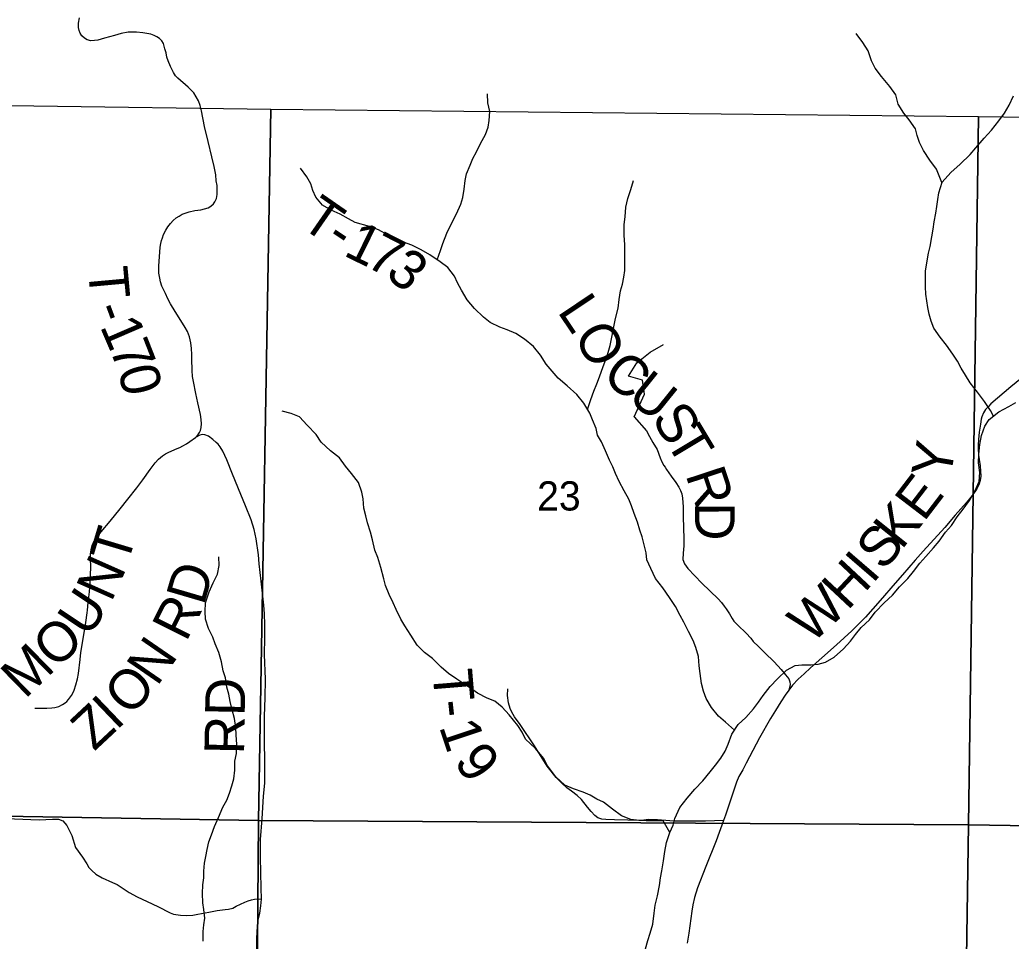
# Model space of a CAD drawing. Extents: x 0 to 191, y 0 to 55.
# Drawn here: x 186.002 to 187.422, y 52.289 to 53.609 of the extents above; entities that cross this region are included whole.
import ezdxf

# ---------------------------------------------------------------- set-up
doc = ezdxf.new("R2010")
doc.units = 0
for name, color, linetype in [('GM_X_Corporation', 7, 'Continuous'), ('GM_X_County_Road', 7, 'Continuous'), ('GM_X_County_Road_Text', 7, 'Continuous'), ('GM_X_Minor_River', 7, 'Continuous'), ('GM_X_Section_Text', 7, 'Continuous'), ('GM_X_Township_Road', 7, 'Continuous'), ('GM_X_Township_Road_Text', 7, 'Continuous')]:
    doc.layers.add(name, color=color, linetype=linetype)

msp = doc.modelspace()

# ---------------------------------------------------------------- linework, layer by layer
at = {"layer": 'GM_X_Corporation'}
for points in [[(185.3431, 53.4952), (186.362, 53.4813), (186.3443, 52.462), (185.3319, 52.4794)], [(186.362, 53.4813), (187.3751, 53.4708), (187.3608, 52.4557), (186.3443, 52.462)], [(187.3751, 53.4708), (188.3886, 53.4572), (188.3785, 52.4395), (187.3608, 52.4557)], [(185.3319, 52.4794), (186.3443, 52.462), (186.336, 51.4505), (185.31, 51.4601)], [(186.3443, 52.462), (187.3608, 52.4557), (187.3457, 51.441), (186.336, 51.4505)], [(187.3608, 52.4557), (188.3785, 52.4395), (188.3652, 51.4321), (187.3457, 51.441)]]:
    msp.add_lwpolyline(points, close=True, dxfattribs=at)
at = {"layer": 'GM_X_County_Road'}
msp.add_lwpolyline([(187.4367, 53.0959), (187.4214, 53.0833), (187.3928, 53.0587), (187.3893, 53.0549), (187.3854, 53.0506), (187.3824, 53.0458), (187.3801, 53.0405), (187.3792, 53.0371), (187.3779, 53.0297), (187.3763, 53.0181), (187.3751, 53.0076), (187.3746, 53.0003), (187.3746, 52.995), (187.3754, 52.9856), (187.3776, 52.9699), (187.3782, 52.9625), (187.3785, 52.9555), (187.3776, 52.9493), (187.3758, 52.9431), (187.3735, 52.9383), (187.3699, 52.933), (187.3641, 52.9252), (187.3578, 52.9177), (187.342, 52.8992), (187.3268, 52.8816), (187.2959, 52.8479), (187.2847, 52.8351), (187.2665, 52.8141), (187.2558, 52.802), (187.2342, 52.7773), (187.2135, 52.7532), (187.194, 52.7336), (187.1719, 52.7138), (187.1508, 52.6948), (187.1348, 52.6806), (187.1254, 52.6722), (187.1168, 52.6645), (187.109, 52.6558), (187.1035, 52.6486), (187.0984, 52.6417), (187.0919, 52.6319), (187.0844, 52.6198), (187.0772, 52.6083), (187.0614, 52.5805), (187.0427, 52.5442), (187.0377, 52.5345), (187.0322, 52.5252), (187.0285, 52.5167), (187.0127, 52.4698), (187.01, 52.462), (186.9993, 52.433), (186.9849, 52.396), (186.9726, 52.3656), (186.9685, 52.3516), (186.9662, 52.3411), (186.9646, 52.3323), (186.9603, 52.3005), (186.9582, 52.2862)], dxfattribs=at)
at = {"layer": 'GM_X_Minor_River'}
for points in [[(187.3228, 53.3759), (187.3149, 53.395), (187.3054, 53.4079), (187.2963, 53.4219), (187.2909, 53.4333), (187.2875, 53.4432), (187.2848, 53.4531), (187.2757, 53.4656), (187.2681, 53.4754), (187.2604, 53.4883), (187.257, 53.5016), (187.2482, 53.5137), (187.2364, 53.5277), (187.2273, 53.5399), (187.222, 53.5505), (187.2174, 53.5645), (187.2098, 53.5767), (187.2002, 53.5895)], [(186.6001, 53.2651), (186.6049, 53.2786), (186.6083, 53.2885), (186.6136, 53.3034), (186.6204, 53.3174), (186.6275, 53.3311), (186.6339, 53.3448), (186.6366, 53.3544), (186.6388, 53.3665), (186.6399, 53.3791), (186.6422, 53.3886), (186.6471, 53.4007), (186.6512, 53.4106), (186.6565, 53.4201), (186.6622, 53.4319), (186.669, 53.4449), (186.6728, 53.4551), (186.6746, 53.465), (186.6754, 53.4776), (186.6727, 53.4901), (186.6719, 53.503)], [(187.3967, 53.0414), (187.3925, 53.0492), (187.3837, 53.0624), (187.3738, 53.0757), (187.3635, 53.089), (187.3567, 53.1), (187.3502, 53.1102), (187.3452, 53.1201), (187.3384, 53.1303), (187.3292, 53.1428), (187.3201, 53.1545), (187.3113, 53.1674), (187.3075, 53.1773), (187.3045, 53.1875), (187.3025, 53.197), (187.301, 53.2065), (187.2998, 53.216), (187.2994, 53.2267), (187.2994, 53.2495), (187.3035, 53.2746), (187.3061, 53.2844), (187.3084, 53.2981), (187.3102, 53.3092), (187.3117, 53.3198), (187.314, 53.3323), (187.3155, 53.3418), (187.3169, 53.3517), (187.3184, 53.3612), (187.323, 53.3764), (187.3354, 53.3902), (187.3491, 53.4024), (187.3631, 53.4161), (187.3714, 53.4256), (187.3831, 53.4393), (187.3937, 53.4508), (187.4043, 53.4645), (187.4123, 53.4752), (187.4191, 53.487), (187.4255, 53.5003)], [(187.0257, 52.5913), (187.013, 52.6027), (187.0031, 52.6117), (186.9928, 52.6239), (186.9852, 52.6368), (186.9814, 52.6474), (186.9783, 52.6584), (186.9768, 52.6724), (186.9752, 52.6838), (186.9741, 52.6971), (186.9706, 52.7096), (186.9668, 52.7199), (186.9599, 52.7328), (186.9534, 52.7461), (186.9481, 52.7559), (186.9412, 52.7688), (186.9329, 52.7817), (186.923, 52.7953), (186.9127, 52.8086), (186.9058, 52.823), (186.9001, 52.8352), (186.8993, 52.8454), (186.897, 52.8549), (186.8936, 52.8682), (186.8901, 52.8777), (186.8867, 52.8894), (186.8821, 52.9016), (186.8783, 52.913), (186.8745, 52.9224), (186.868, 52.9342), (186.8607, 52.9475), (186.8554, 52.9592), (186.8516, 52.9687), (186.847, 52.9782), (186.8409, 52.9915), (186.8352, 53.0044), (186.8298, 53.0139), (186.8275, 53.0237), (186.8222, 53.0362), (186.8184, 53.0457), (186.81, 53.0601), (186.8001, 53.0723), (186.786, 53.0847), (186.7731, 53.0957), (186.7647, 53.1056), (186.7563, 53.1158), (186.748, 53.1287), (186.7381, 53.1412), (186.7251, 53.1514), (186.7126, 53.1597), (186.7, 53.165), (186.6898, 53.1688), (186.6757, 53.1756), (186.6662, 53.1831), (186.6533, 53.1956), (186.643, 53.2081), (186.6346, 53.2218), (186.6293, 53.2324), (186.6247, 53.2419), (186.6152, 53.2544), (186.6042, 53.2623), (186.5894, 53.2725), (186.5772, 53.2797), (186.5639, 53.2861), (186.5502, 53.291), (186.54, 53.2951), (186.5297, 53.3004), (186.516, 53.308), (186.5031, 53.3129), (186.4826, 53.3189), (186.4731, 53.3242), (186.461, 53.3306), (186.448, 53.3362), (186.4359, 53.3434), (186.426, 53.3548), (186.4218, 53.3646), (186.4191, 53.3741), (186.4134, 53.384), (186.4043, 53.3965)], [(186.8155, 53.0507), (186.8202, 53.0651), (186.8244, 53.0773), (186.8285, 53.0875), (186.8323, 53.0978), (186.8375, 53.1123), (186.8413, 53.1225), (186.8451, 53.1324), (186.8477, 53.1427), (186.8503, 53.1545), (186.8522, 53.1644), (186.8556, 53.1811), (186.859, 53.1959), (186.8604, 53.2085), (186.8627, 53.221), (186.8653, 53.2305), (186.8672, 53.2404), (186.8687, 53.2499), (186.8686, 53.2871), (186.8678, 53.3001), (186.8678, 53.316), (186.8693, 53.327), (186.8704, 53.3407), (186.873, 53.3533), (186.8771, 53.3658), (186.8813, 53.3791)], [(186.933, 52.4448), (186.9379, 52.4554), (186.9405, 52.4649), (186.9473, 52.4805), (186.9579, 52.4938), (186.9692, 52.5068), (186.9802, 52.5186), (186.9908, 52.5315), (186.9984, 52.5411), (187.0063, 52.5514), (187.0124, 52.5612), (187.0165, 52.5715), (187.0218, 52.5856), (187.0312, 52.5993), (187.0418, 52.6096), (187.0528, 52.6222), (187.06, 52.6317), (187.0668, 52.6412), (187.077, 52.6541), (187.0876, 52.6648), (187.1001, 52.6774), (187.1126, 52.6839), (187.1221, 52.6851), (187.1354, 52.6851), (187.1456, 52.6859), (187.1559, 52.6886), (187.1687, 52.6962), (187.182, 52.7081), (187.1918, 52.7187), (187.199, 52.7286), (187.2073, 52.7385), (187.2191, 52.7496), (187.2274, 52.7603), (187.2399, 52.7736), (187.252, 52.785), (187.2622, 52.7968), (187.2739, 52.8086), (187.2819, 52.8189), (187.291, 52.8307), (187.2997, 52.8403), (187.311, 52.8528), (187.319, 52.8624), (187.328, 52.8753), (187.3367, 52.8848), (187.3447, 52.897), (187.3534, 52.9081), (187.3624, 52.9206), (187.3704, 52.9347), (187.376, 52.9477), (187.3771, 52.9606), (187.3752, 52.9743), (187.3756, 52.9864), (187.377, 53.0005), (187.3797, 53.0138), (187.3842, 53.0271), (187.3906, 53.0366), (187.4042, 53.0473), (187.4186, 53.0553), (187.4289, 53.0607)], [(186.933, 52.4448), (186.9238, 52.4614), (186.9109, 52.4614), (186.8991, 52.4617), (186.8893, 52.4621), (186.8771, 52.4636), (186.8638, 52.4685), (186.8509, 52.4783), (186.8384, 52.4881), (186.8285, 52.4927), (186.819, 52.4983), (186.8091, 52.5028), (186.795, 52.5074), (186.7829, 52.5126), (186.77, 52.5247), (186.7578, 52.5403), (186.7521, 52.5513), (186.7406, 52.5653), (186.7266, 52.5785), (186.7216, 52.5884), (186.7155, 52.5979), (186.7033, 52.6134), (186.6931, 52.6244), (186.6824, 52.6331), (186.6714, 52.6372), (186.6577, 52.6444), (186.6478, 52.6516), (186.638, 52.6576), (186.6281, 52.6644), (186.6163, 52.6728), (186.6056, 52.6818), (186.5935, 52.694), (186.5817, 52.7027), (186.5714, 52.7133), (186.5623, 52.7273), (186.5539, 52.7409), (186.5478, 52.7504), (186.5413, 52.7641), (186.5371, 52.7739), (186.5314, 52.7857), (186.526, 52.7986), (186.5234, 52.8081), (186.5195, 52.8244), (186.5149, 52.8388), (186.5107, 52.8494), (186.5073, 52.8639), (186.5046, 52.8752), (186.5, 52.8885), (186.4977, 52.8984), (186.495, 52.9094), (186.4939, 52.9227), (186.4923, 52.9322), (186.4873, 52.9462), (186.4771, 52.9591), (186.4687, 52.9697), (186.4599, 52.9818), (186.447, 52.9917), (186.4337, 53.0042), (186.4265, 53.0152), (186.4139, 53.0284), (186.4029, 53.0401), (186.3907, 53.045), (186.3778, 53.0484)], [(186.2656, 52.3799), (186.266, 52.3894), (186.2667, 52.4008), (186.2686, 52.4103), (186.2705, 52.4205), (186.2731, 52.4316), (186.2769, 52.4414), (186.281, 52.4536), (186.2867, 52.4665), (186.2931, 52.481), (186.2987, 52.4913), (186.3025, 52.5012), (186.3059, 52.5118), (186.3089, 52.5217), (186.3104, 52.5342), (186.3104, 52.5471), (186.3126, 52.5582), (186.3133, 52.5715), (186.3122, 52.5844), (186.3118, 52.595), (186.3098, 52.6079), (186.3064, 52.6204), (186.3033, 52.6326), (186.3014, 52.6428), (186.2987, 52.6531), (186.2968, 52.6664), (186.2937, 52.6762), (186.291, 52.6895), (186.2872, 52.7028), (186.2819, 52.7153), (186.2788, 52.7248), (186.2723, 52.7369), (186.2681, 52.7506), (186.2677, 52.7612), (186.2681, 52.7738), (186.2733, 52.7894), (186.2794, 52.8023), (186.2854, 52.8149), (186.288, 52.8274), (186.2873, 52.8399)], [(186.8981, 52.2783), (186.9018, 52.2901), (186.9048, 52.3007), (186.9086, 52.3136), (186.9108, 52.3292), (186.912, 52.3406), (186.9157, 52.3543), (186.9183, 52.3687), (186.9198, 52.3798), (186.9217, 52.39), (186.9239, 52.4041), (186.9258, 52.4174), (186.9284, 52.4307), (186.933, 52.4448)], [(186.2647, 52.2891), (186.2647, 52.3031), (186.2658, 52.3126), (186.2673, 52.3221), (186.2657, 52.3343), (186.2646, 52.3438), (186.2638, 52.3575), (186.2645, 52.37), (186.2656, 52.3799)]]:
    msp.add_lwpolyline(points, dxfattribs=at)
at = {"layer": 'GM_X_Township_Road'}
for points in [[(186.0237, 52.6231), (186.0275, 52.6227), (186.0348, 52.6228), (186.0411, 52.6229), (186.0481, 52.6234), (186.0525, 52.624), (186.0581, 52.6255), (186.0634, 52.628), (186.0672, 52.6305), (186.0697, 52.6325), (186.072, 52.6352), (186.0762, 52.6409), (186.0783, 52.6446), (186.0799, 52.6487), (186.0826, 52.6565), (186.0849, 52.6648), (186.0865, 52.6727), (186.0885, 52.6926), (186.0898, 52.7029), (186.0928, 52.7221), (186.0968, 52.7455), (186.0986, 52.7593), (186.099, 52.7633), (186.1002, 52.7742), (186.1019, 52.7897), (186.1032, 52.8019), (186.1037, 52.8115), (186.1038, 52.8274), (186.1035, 52.8355), (186.1036, 52.843), (186.1039, 52.8468), (186.1049, 52.852), (186.106, 52.8559), (186.1078, 52.8602), (186.11, 52.8635), (186.1126, 52.8674), (186.119, 52.8754), (186.1319, 52.8909), (186.1459, 52.9083), (186.1569, 52.9222), (186.17, 52.9388), (186.1786, 52.9501), (186.1891, 52.9648), (186.196, 52.9745), (186.2007, 52.9797), (186.2064, 52.9845), (186.2107, 52.9871), (186.2156, 52.9895), (186.2274, 52.9947), (186.2315, 52.9965), (186.2359, 52.9987), (186.2408, 53.0014), (186.246, 53.0049), (186.2539, 53.0105), (186.2578, 53.0148), (186.2598, 53.0177), (186.2612, 53.0207), (186.2621, 53.0252), (186.2627, 53.0303), (186.2622, 53.0365), (186.2611, 53.0436), (186.2571, 53.0604), (186.2543, 53.0735), (186.2511, 53.0911), (186.2497, 53.0981), (186.2489, 53.1066), (186.2485, 53.1234), (186.2485, 53.1297), (186.248, 53.1381), (186.2473, 53.1462), (186.2453, 53.155), (186.2425, 53.1626), (186.2393, 53.1683), (186.233, 53.1783), (186.2249, 53.1911), (186.2183, 53.2022), (186.2144, 53.2093), (186.2107, 53.2168), (186.2057, 53.2277), (186.2038, 53.2339), (186.2026, 53.2388), (186.2013, 53.2462), (186.2012, 53.2514), (186.2015, 53.256), (186.2035, 53.2836), (186.2041, 53.2885), (186.2053, 53.2929), (186.2066, 53.2969), (186.2082, 53.3017), (186.2113, 53.3075), (186.2144, 53.3124), (186.2183, 53.3172), (186.2217, 53.3214), (186.2261, 53.3253), (186.2305, 53.328), (186.2349, 53.3305), (186.2393, 53.3323), (186.2448, 53.334), (186.2529, 53.3358), (186.2616, 53.3371), (186.2667, 53.3383), (186.2718, 53.3399), (186.2759, 53.3422), (186.2795, 53.3454), (186.2818, 53.3485), (186.2839, 53.3529), (186.2851, 53.359), (186.285, 53.3657), (186.2847, 53.3715), (186.2837, 53.3786), (186.2829, 53.3868), (186.2804, 53.399), (186.2774, 53.4127), (186.2719, 53.4349), (186.2668, 53.4562), (186.2624, 53.4789), (186.2606, 53.4864), (186.2583, 53.4928), (186.255, 53.4989), (186.2517, 53.5043), (186.2483, 53.508), (186.2435, 53.5126), (186.2286, 53.5254), (186.2253, 53.5289), (186.2223, 53.5337), (186.2181, 53.5424), (186.2148, 53.5502), (186.213, 53.5556), (186.2117, 53.5616), (186.2101, 53.5676), (186.2081, 53.575), (186.2055, 53.5789), (186.2024, 53.5821), (186.1987, 53.5847), (186.1948, 53.5866), (186.1897, 53.5884), (186.1784, 53.5906), (186.1694, 53.5914), (186.163, 53.5914), (186.1575, 53.5912), (186.1474, 53.5893), (186.138, 53.5868), (186.1235, 53.5827), (186.1138, 53.5801), (186.1091, 53.5793), (186.104, 53.5791), (186.0986, 53.5806), (186.0947, 53.5828), (186.0913, 53.5861), (186.0888, 53.59), (186.0874, 53.5939), (186.0864, 53.5983), (186.0864, 53.6045), (186.0877, 53.6119)], [(186.882, 53.0404), (186.897, 53.0726), (186.894, 53.0926), (186.8739, 53.0987), (186.886, 53.1177), (186.905, 53.1328), (186.9241, 53.1438)], [(186.882, 53.0404), (186.8996, 53.0203), (186.904, 53.012), (186.9087, 53.0033), (186.9151, 52.9937), (186.9194, 52.9816), (186.9219, 52.9759), (186.9246, 52.9705), (186.9263, 52.9681)], [(186.3416, 52.2778), (186.3415, 52.293), (186.342, 52.3025), (186.3426, 52.3103), (186.3438, 52.3201), (186.3458, 52.3291), (186.3475, 52.3398), (186.3485, 52.3491), (186.3478, 52.3655), (186.347, 52.4094), (186.347, 52.4346), (186.3496, 52.4643), (186.3512, 52.497), (186.353, 52.5154), (186.3531, 52.5495), (186.3528, 52.5729), (186.3528, 52.6115), (186.3538, 52.6378), (186.3541, 52.6647), (186.3529, 52.6998), (186.3531, 52.7237), (186.3534, 52.7333), (186.3532, 52.7428), (186.3527, 52.7579), (186.3516, 52.7706), (186.3477, 52.8049), (186.3453, 52.8297), (186.3443, 52.8427), (186.3408, 52.8653), (186.3381, 52.8788), (186.3336, 52.8928), (186.3253, 52.913), (186.3189, 52.9288), (186.3067, 52.9583), (186.2987, 52.9788), (186.2932, 52.9913), (186.2892, 52.9975), (186.2862, 53.001), (186.2833, 53.0035), (186.2785, 53.0079), (186.2727, 53.0124), (186.2671, 53.0147), (186.2634, 53.0148), (186.2599, 53.0141), (186.2539, 53.0105)], [(186.9263, 52.9681), (186.9286, 52.9649), (186.9351, 52.9553), (186.9417, 52.9464), (186.9462, 52.9395), (186.9486, 52.9346), (186.9502, 52.93), (186.9514, 52.9236), (186.9524, 52.9114), (186.9524, 52.897), (186.9533, 52.8653), (186.953, 52.8557), (186.9521, 52.8449), (186.952, 52.8357), (186.9542, 52.8299), (186.9564, 52.8264), (186.959, 52.8231), (186.9791, 52.802), (187.0026, 52.7794), (187.0071, 52.7745), (187.0112, 52.7692), (187.0138, 52.765), (187.0185, 52.758), (187.0223, 52.7512), (187.025, 52.7478), (187.0306, 52.742), (187.0424, 52.7305), (187.0493, 52.7233), (187.0526, 52.7185), (187.06, 52.7112), (187.0694, 52.7023), (187.0826, 52.6895), (187.0927, 52.6785), (187.0989, 52.6709), (187.1038, 52.6648), (187.1052, 52.6608), (187.1057, 52.6566), (187.1035, 52.6486)], [(187.01, 52.462), (186.9841, 52.4612), (186.9597, 52.461), (186.9389, 52.4611), (186.9274, 52.4619), (186.9157, 52.4629), (186.9024, 52.4632), (186.8959, 52.4623), (186.8889, 52.4622), (186.8729, 52.4627), (186.8537, 52.4628), (186.8415, 52.4635), (186.8359, 52.4641), (186.8303, 52.466), (186.8258, 52.4693), (186.8203, 52.4748), (186.8152, 52.4812), (186.8067, 52.4919), (186.8003, 52.4979), (186.7922, 52.5038), (186.7856, 52.5089), (186.7783, 52.5153), (186.7702, 52.5238), (186.7577, 52.54), (186.7395, 52.5688), (186.7187, 52.5997), (186.7108, 52.6106), (186.7068, 52.6172), (186.7044, 52.6225), (186.7021, 52.6308), (186.7006, 52.6412), (186.7012, 52.6505)], [(185.9706, 52.4651), (186.0301, 52.4631), (186.0491, 52.464), (186.0578, 52.4639), (186.0639, 52.4616), (186.0695, 52.4547), (186.0769, 52.4406), (186.0821, 52.4231), (186.092, 52.4093), (186.0981, 52.3998), (186.1013, 52.3948), (186.1053, 52.3904), (186.1113, 52.3852), (186.1202, 52.3799), (186.135, 52.3734), (186.1418, 52.3703), (186.1475, 52.3666), (186.1589, 52.359), (186.1702, 52.3524), (186.1845, 52.3461), (186.2, 52.3387), (186.2178, 52.3299), (186.2225, 52.3277), (186.2322, 52.3266), (186.2414, 52.3261), (186.2499, 52.3266), (186.2574, 52.3277), (186.273, 52.3309), (186.2851, 52.3329), (186.2963, 52.3344), (186.3013, 52.3351), (186.3072, 52.3365), (186.3123, 52.3393), (186.3183, 52.3423), (186.3244, 52.3452), (186.3292, 52.3471), (186.3339, 52.3485), (186.3386, 52.3495), (186.3433, 52.3496), (186.3485, 52.3491)]]:
    msp.add_lwpolyline(points, dxfattribs=at)

# ---------------------------------------------------------------- texts
at = {"layer": 'GM_X_County_Road_Text'}
for s, rotation, p in [('Y', 80.2604, (187.3346, 52.9497)), ('E', 52.6032, (187.2969, 52.8887)), ('K', 51.3297, (187.2649, 52.8486)), ('S', 49.6738, (187.2389, 52.818)), ('I', 49.2491, (187.2234, 52.8)), ('H', 46.8848, (187.1875, 52.7616)), ('W', 42.6321, (187.1358, 52.7137))]:
    msp.add_text(s, height=0.0568, rotation=rotation, dxfattribs=at).set_placement(p)
at = {"layer": 'GM_X_Section_Text'}
msp.add_text('23', height=0.04186, rotation=0, dxfattribs=at).set_placement((186.7432, 52.9061))
at = {"layer": 'GM_X_Township_Road_Text'}
for s, height, rotation, p in [('T', 0.0568, 325.2674, (186.4019, 53.3142)), ('1', 0.0568, 333.8217, (186.4642, 53.2723)), ('-', 0.0568, 326.1542, (186.4377, 53.2895)), ('7', 0.0568, 332.9742, (186.4954, 53.257)), ('3', 0.0568, 320.7794, (186.5239, 53.2428)), ('T', 0.0568, 275.2573, (186.0997, 53.2531)), ('L', 0.0568, 303.866, (186.7713, 53.1914)), ('-', 0.0568, 290.4386, (186.1072, 53.1949)), ('1', 0.0568, 293.2345, (186.1165, 53.1702)), ('O', 0.0568, 299.1937, (186.7944, 53.1571)), ('7', 0.0568, 291.4149, (186.1301, 53.1385)), ('C', 0.0568, 320.9281, (186.8338, 53.0956)), ('0', 0.0568, 283.9706, (186.1423, 53.1077)), ('U', 0.0568, 321.1905, (186.8703, 53.066)), ('S', 0.0568, 301.614, (186.9059, 53.0385)), ('T', 0.0568, 301.0064, (186.9259, 53.006)), ('R', 0.0568, 288.2239, (186.9553, 52.9575)), ('D', 0.0568, 270.1603, (186.9692, 52.9179)), ('T', 0.0568, 73.2772, (186.1563, 52.8266)), ('N', 0.0568, 66.0455, (186.1333, 52.7736)), ('D', 0.0568, 73.6408, (186.2655, 52.7687)), ('U', 0.0568, 56.1315, (186.1002, 52.7227)), ('R', 0.0568, 63.2907, (186.2404, 52.7166)), ('O', 0.0568, 42.3278, (186.0535, 52.6777)), ('M', 0.0568, 44.2585, (186.0097, 52.6351)), ('N', 0.0568, 55.4169, (186.1989, 52.6529)), ('O', 0.0568, 48.0129, (186.1605, 52.6095)), ('T', 0.0568, 274.685, (186.5932, 52.6768)), ('RD', 0.05682, 89.0127, (186.3234, 52.5564)), ('Z', 0.0568, 43.0359, (186.1088, 52.5605)), ('I', 0.0568, 43.7437, (186.1404, 52.59)), ('-', 0.0568, 276.2026, (186.5968, 52.6328)), ('1', 0.0568, 288.4214, (186.6022, 52.5967)), ('9', 0.0568, 306.9217, (186.6225, 52.5458))]:
    msp.add_text(s, height=height, rotation=rotation, dxfattribs=at).set_placement(p)

doc.saveas('drawing.dxf')
